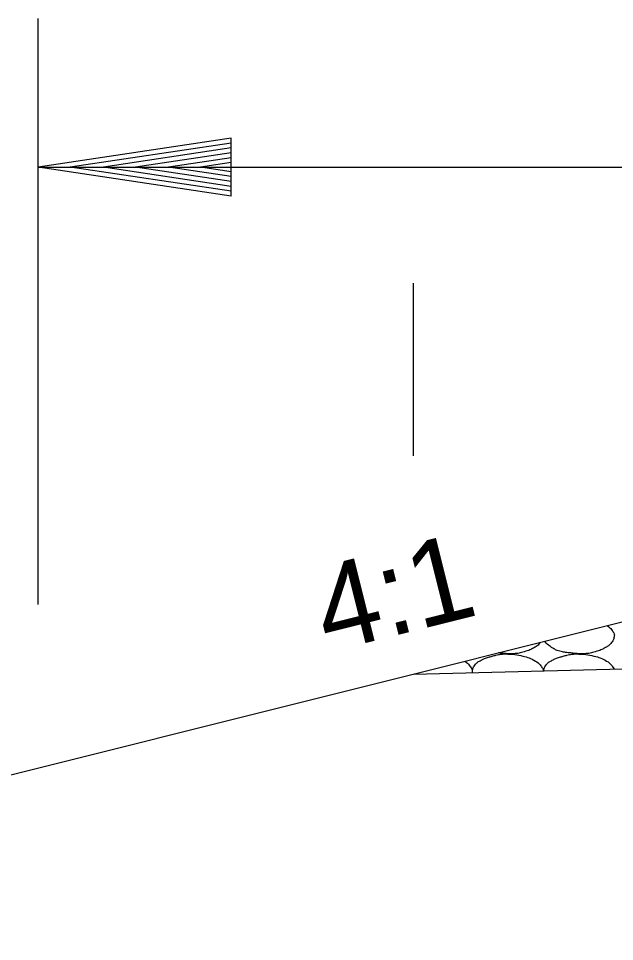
# Model space of a CAD drawing. Extents: x 1671357 to 13005564, y 567358 to 14261451.
# Drawn here: x 12758435.46 to 12758439.68, y 14259899.7 to 14259906.23 of the extents above; entities that cross this region are included whole.
import ezdxf

# ---------------------------------------------------------------- set-up
doc = ezdxf.new("R2010")
doc.units = 0
doc.layers.add('Default', color=7, linetype='Continuous')
doc.layers.add('R_Draft', color=7, linetype='Continuous')

msp = doc.modelspace()

# ---------------------------------------------------------------- linework, layer by layer
at = {"layer": 'Default'}
for p, q in [((12758435.6021, 14259902.0839), (12758435.6021, 14259906.2284)), ((12758435.6021, 14259905.1768), (12758445.603, 14259905.1768)), ((12758438.2562, 14259903.1351), (12758438.2562, 14259904.3569)), ((12758438.2562, 14259901.592), (12758474.3445, 14259902.4929)), ((12758430.693, 14259899.7007), (12758441.6027, 14259902.4289))]:
    msp.add_line(p, q, dxfattribs=at)
at = {"layer": 'R_Draft'}
for p, q in [((12758436.9672, 14259905.3816), (12758435.6021, 14259905.1768)), ((12758436.9672, 14259905.3474), (12758435.8301, 14259905.1768)), ((12758436.9672, 14259904.9722), (12758436.9672, 14259905.3816)), ((12758436.9672, 14259905.3126), (12758436.0647, 14259905.1768)), ((12758436.9672, 14259905.2784), (12758436.2922, 14259905.1768)), ((12758436.9672, 14259905.2438), (12758436.5234, 14259905.1768)), ((12758436.9672, 14259905.2088), (12758436.7516, 14259905.1768)), ((12758436.9672, 14259904.9722), (12758435.6021, 14259905.1768)), ((12758436.9672, 14259905.0062), (12758435.8301, 14259905.1768)), ((12758436.9672, 14259905.041), (12758436.0647, 14259905.1768)), ((12758436.9672, 14259905.0752), (12758436.2922, 14259905.1768)), ((12758436.9672, 14259905.1106), (12758436.5234, 14259905.1768)), ((12758436.9672, 14259905.1448), (12758436.7516, 14259905.1768))]:
    msp.add_line(p, q, dxfattribs=at)
for points in [[(12758439.6255, 14259901.9345), (12758439.6426, 14259901.9233), (12758439.6554, 14259901.9088), (12758439.6742, 14259901.8806), (12758439.6776, 14259901.8697), (12758439.6725, 14259901.8413), (12758439.6627, 14259901.8227), (12758439.6385, 14259901.7956), (12758439.6293, 14259901.7886), (12758439.5977, 14259901.7706), (12758439.5779, 14259901.761), (12758439.5275, 14259901.7451), (12758439.4991, 14259901.7379), (12758439.4552, 14259901.7352), (12758439.4405, 14259901.7351), (12758439.4038, 14259901.7376), (12758439.3819, 14259901.7397), (12758439.3356, 14259901.7448), (12758439.3118, 14259901.7486), (12758439.2682, 14259901.7586), (12758439.2514, 14259901.7691), (12758439.2146, 14259901.7922), (12758439.1988, 14259901.804), (12758439.185, 14259901.8243)], [(12758439.154, 14259901.8165), (12758439.1513, 14259901.813), (12758439.1485, 14259901.8095), (12758439.1361, 14259901.7956), (12758439.1269, 14259901.7886), (12758439.0953, 14259901.7706), (12758439.0755, 14259901.761), (12758439.0251, 14259901.7451), (12758438.9967, 14259901.7379), (12758438.9528, 14259901.7352), (12758438.9381, 14259901.7351), (12758438.9014, 14259901.7376), (12758438.8794, 14259901.7397), (12758438.8572, 14259901.7421), (12758438.8569, 14259901.7422), (12758438.8566, 14259901.7422)], [(12758438.6192, 14259901.6828), (12758438.637, 14259901.6715), (12758438.6502, 14259901.6568), (12758438.6694, 14259901.628), (12758438.6728, 14259901.6171), (12758438.6708, 14259901.6058), (12758438.6704, 14259901.6041), (12758438.67, 14259901.6024)], [(12758438.6733, 14259901.6025), (12758438.6733, 14259901.6041), (12758438.6733, 14259901.6058), (12758438.6744, 14259901.6237), (12758438.6778, 14259901.6401), (12758438.7012, 14259901.6711), (12758438.7141, 14259901.6795), (12758438.7426, 14259901.6944), (12758438.7555, 14259901.7008), (12758438.7893, 14259901.7122), (12758438.8092, 14259901.7182), (12758438.842, 14259901.7268), (12758438.8546, 14259901.7295), (12758438.886, 14259901.7344), (12758438.9049, 14259901.7351), (12758438.9235, 14259901.7335)], [(12758438.9235, 14259901.7335), (12758438.9528, 14259901.7339), (12758438.9822, 14259901.7295), (12758439.0473, 14259901.7162), (12758439.0803, 14259901.7053), (12758439.1356, 14259901.6756), (12758439.1508, 14259901.6596), (12758439.1702, 14259901.6304), (12758439.1733, 14259901.6225), (12758439.1738, 14259901.6149)], [(12758439.1765, 14259901.615), (12758439.178, 14259901.6287), (12758439.182, 14259901.6425), (12758439.2037, 14259901.6711), (12758439.2165, 14259901.6795), (12758439.245, 14259901.6944), (12758439.2579, 14259901.7008), (12758439.2917, 14259901.7122), (12758439.3116, 14259901.7182), (12758439.3445, 14259901.7268), (12758439.357, 14259901.7295), (12758439.3884, 14259901.7344), (12758439.4073, 14259901.7351), (12758439.4259, 14259901.7335)], [(12758439.4259, 14259901.7335), (12758439.4552, 14259901.7339), (12758439.4846, 14259901.7295), (12758439.5497, 14259901.7162), (12758439.5827, 14259901.7053), (12758439.638, 14259901.6756), (12758439.6532, 14259901.6596), (12758439.6701, 14259901.6343), (12758439.6719, 14259901.6309), (12758439.6733, 14259901.6274)]]:
    msp.add_open_spline(points, degree=3, dxfattribs=at)

# ---------------------------------------------------------------- texts
msp.add_text('4:1', height=0.60006, rotation=14.04, dxfattribs=at).set_placement((12758437.6463, 14259901.7439))

doc.saveas('drawing.dxf')
